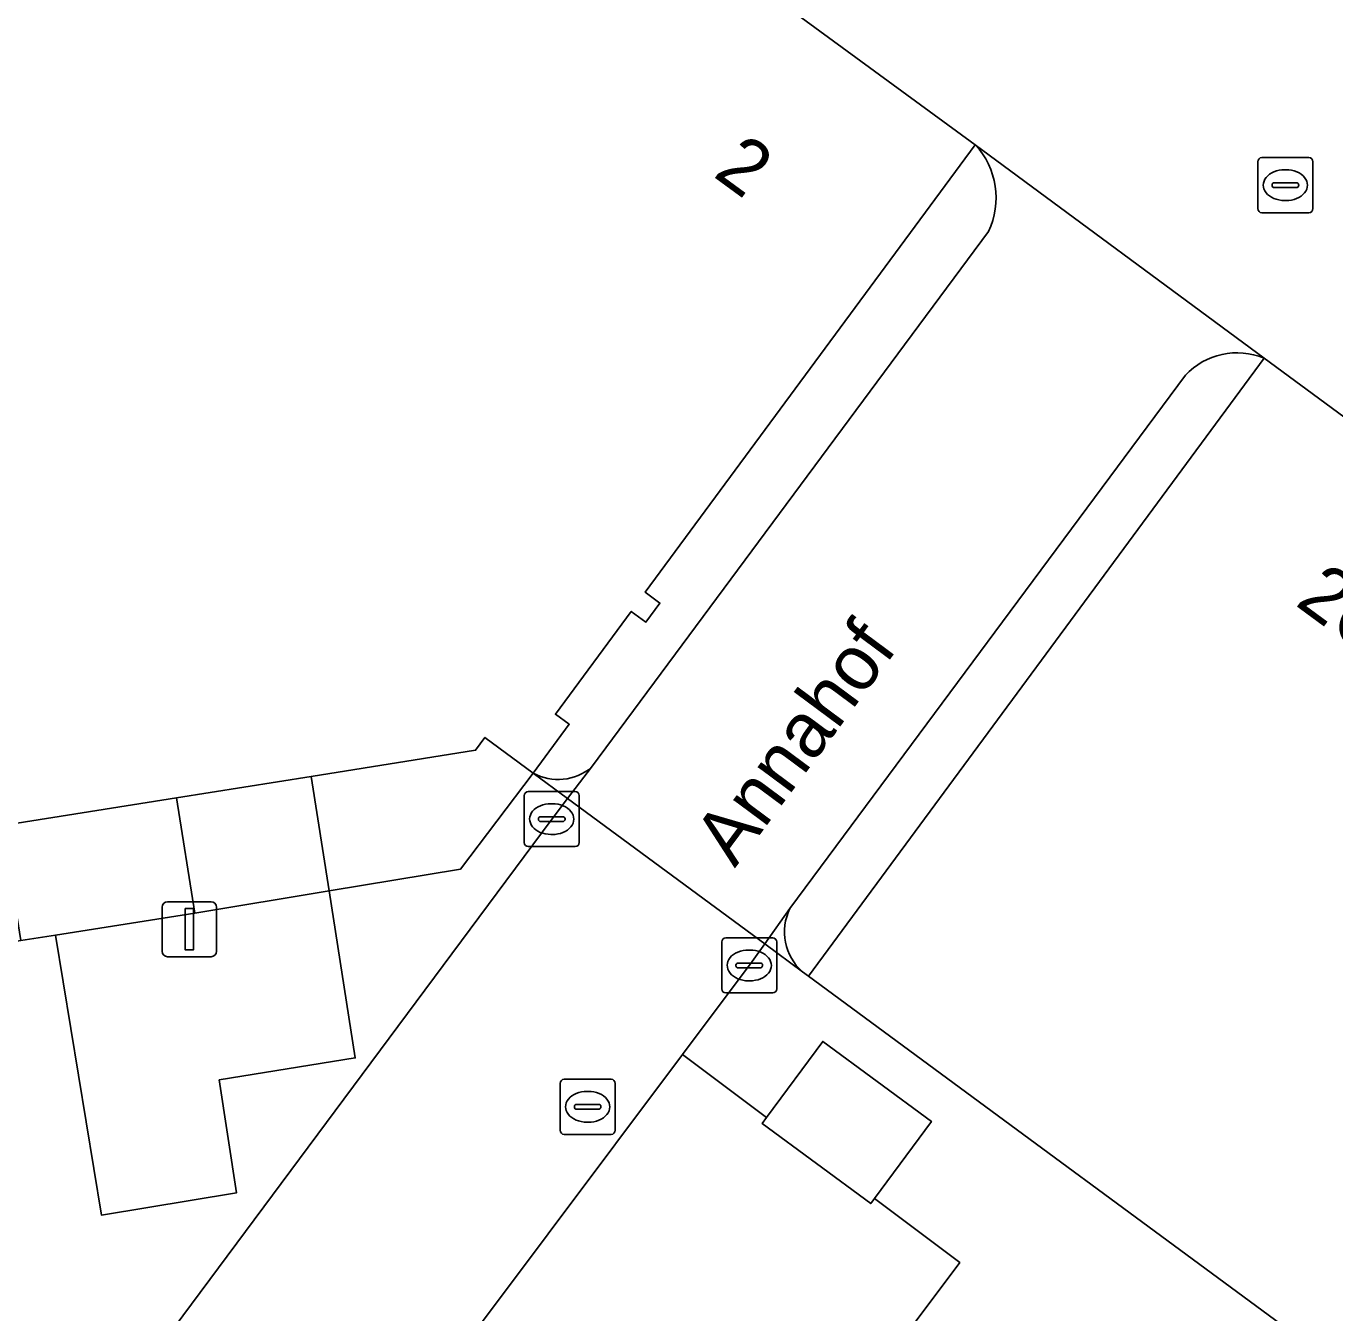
# Model space of a CAD drawing. Extents: x 161087 to 161926, y 382572 to 383873.
# Drawn here: x 161364.75 to 161388.52, y 383501.82 to 383525.19 of the extents above; entities that cross this region are included whole.
import ezdxf

# ---------------------------------------------------------------- set-up
doc = ezdxf.new("R2010")
doc.units = 0
for name, color, linetype in [('IMGEO_Kolk', 7, 'Continuous'), ('IMGEO_Lage_trafo', 7, 'Continuous'), ('IMGEO_Lichtmast', 7, 'Continuous'), ('IMGEO_Openbare_ruimte_label', 7, 'Continuous'), ('IMGEO_Pand', 7, 'Continuous'), ('IMGEO_Pand_nummerreeks', 7, 'Continuous'), ('IMGEO_Pand_overbouw', 7, 'Continuous'), ('IMGEO_Parkeervlak_open', 7, 'Continuous'), ('IMGEO_Rijbaan_lokaal_open', 7, 'Continuous'), ('IMGEO_Rioolput', 7, 'Continuous'), ('IMGEO_Voetpad_gesloten', 7, 'Continuous'), ('IMGEO_Voetpad_open', 7, 'Continuous')]:
    doc.layers.add(name, color=color, linetype=linetype)

msp = doc.modelspace()

# ---------------------------------------------------------------- linework, layer by layer
at = {"layer": 'IMGEO_Kolk'}
for p, q in [((161373.792, 383510.366), (161373.792, 383511.218)), ((161373.867, 383511.292), (161374.719, 383511.292)), ((161374.793, 383511.218), (161374.793, 383510.366)), ((161374.28, 383511.072), (161374.305, 383511.072)), ((161374.051, 383510.786), (161374.051, 383510.798)), ((161374.489, 383510.749), (161374.091, 383510.749)), ((161374.094, 383510.835), (161374.492, 383510.835)), ((161374.535, 383510.798), (161374.535, 383510.786)), ((161374.303, 383510.512), (161374.278, 383510.512)), ((161374.719, 383510.292), (161373.867, 383510.292)), ((161377.455, 383508.634), (161378.307, 383508.634)), ((161377.38, 383507.708), (161377.38, 383508.56)), ((161377.868, 383508.414), (161377.893, 383508.414)), ((161378.381, 383508.56), (161378.381, 383507.708)), ((161377.639, 383508.128), (161377.639, 383508.14)), ((161377.682, 383508.177), (161378.08, 383508.177)), ((161378.123, 383508.14), (161378.123, 383508.128)), ((161378.077, 383508.091), (161377.679, 383508.091)), ((161377.891, 383507.854), (161377.866, 383507.854)), ((161378.307, 383507.634), (161377.455, 383507.634))]:
    msp.add_line(p, q, dxfattribs=at)
for points in [[(161373.792, 383510.366), (161373.792, 383511.218)], [(161373.867, 383511.292), (161374.719, 383511.292)], [(161374.793, 383511.218), (161374.793, 383510.366)], [(161374.719, 383510.292), (161373.867, 383510.292)], [(161377.455, 383508.634), (161378.307, 383508.634)], [(161377.38, 383507.708), (161377.38, 383508.56)], [(161378.381, 383508.56), (161378.381, 383507.708)], [(161378.307, 383507.634), (161377.455, 383507.634)]]:
    msp.add_lwpolyline(points, dxfattribs=at)
for centre, radius, start, end in [((161373.869, 383511.216), 0.0765, 91.552, 178.448), ((161373.869, 383511.216), 0.0765, 91.552, 178.448), ((161374.717, 383511.216), 0.0765, 1.552, 88.448), ((161374.717, 383511.216), 0.0765, 1.552, 88.448), ((161374.091, 383510.795), 0.0403, 85.8775, 175.7526), ((161374.088, 383510.785), 0.0366, 178.938, 274.7102), ((161374.492, 383510.792), 0.043, 264.8664, 352.4533), ((161374.496, 383510.797), 0.0386, 1.7309, 96.639), ((161373.869, 383510.368), 0.0765, 181.552, 268.448), ((161373.869, 383510.368), 0.0765, 181.552, 268.448), ((161374.717, 383510.368), 0.0765, 271.552, 358.448), ((161374.717, 383510.368), 0.0765, 271.552, 358.448), ((161377.457, 383508.558), 0.0765, 91.552, 178.448), ((161377.457, 383508.558), 0.0765, 91.552, 178.448), ((161378.305, 383508.558), 0.0765, 1.552, 88.448), ((161378.305, 383508.558), 0.0765, 1.552, 88.448), ((161377.679, 383508.137), 0.0403, 85.8775, 175.7526), ((161377.676, 383508.127), 0.0366, 178.938, 274.7102), ((161378.08, 383508.134), 0.043, 264.8664, 352.4533), ((161378.084, 383508.139), 0.0386, 1.7309, 96.639), ((161377.457, 383507.71), 0.0765, 181.552, 268.448), ((161377.457, 383507.71), 0.0765, 181.552, 268.448), ((161378.305, 383507.71), 0.0765, 271.552, 358.448), ((161378.305, 383507.71), 0.0765, 271.552, 358.448)]:
    msp.add_arc(centre, radius, start, end, dxfattribs=at)
for centre, major_axis, ratio, start_param, end_param in [((161374.279, 383510.792), (-0.387, 0.002), 0.722429, 4.712389, 7.853982), ((161374.304, 383510.792), (-0.39, 0.002), 0.717154, 1.570796, 4.712389), ((161377.867, 383508.134), (-0.387, 0.002), 0.722429, 4.712389, 7.853982), ((161377.892, 383508.134), (-0.39, 0.002), 0.717154, 1.570796, 4.712389)]:
    msp.add_ellipse(centre, major_axis=major_axis, ratio=ratio, start_param=start_param, end_param=end_param, dxfattribs=at)
at = {"layer": 'IMGEO_Lage_trafo'}
msp.add_lwpolyline([(161379.217, 383506.754), (161378.196, 383505.369), (161378.116, 383505.261), (161380.089, 383503.807), (161380.156, 383503.898), (161381.189, 383505.301)], close=True, dxfattribs=at)
at = {"layer": 'IMGEO_Lichtmast'}
for p, q in [((161367.316, 383509.292), (161368.106, 383509.292)), ((161368.106, 383509.292), (161367.316, 383509.292)), ((161367.216, 383508.392), (161367.216, 383509.192)), ((161367.216, 383509.192), (161367.216, 383508.392)), ((161368.206, 383509.192), (161368.206, 383508.392)), ((161368.206, 383508.392), (161368.206, 383509.192)), ((161368.106, 383508.292), (161367.316, 383508.292)), ((161367.316, 383508.292), (161368.106, 383508.292))]:
    msp.add_line(p, q, dxfattribs=at)
msp.add_lwpolyline([(161367.636, 383509.167), (161367.786, 383509.167), (161367.786, 383508.417), (161367.636, 383508.417), (161367.636, 383509.167)], dxfattribs=at)
for centre, start, end in [((161367.316, 383509.192), 90, 180), ((161367.316, 383509.192), 90, 180), ((161368.106, 383509.192), 0, 90), ((161368.106, 383509.192), 360, 90), ((161367.316, 383508.392), 180, 270), ((161367.316, 383508.392), 180, 270), ((161368.106, 383508.392), 270, 0), ((161368.106, 383508.392), 270, 0)]:
    msp.add_arc(centre, 0.1, start, end, dxfattribs=at)
at = {"layer": 'IMGEO_Pand'}
msp.add_lwpolyline([(161364.317, 383510.677), (161367.478, 383511.179), (161369.924, 383511.568), (161372.909, 383512.042), (161373.081, 383512.275), (161373.957, 383511.628), (161374.611, 383512.514), (161374.361, 383512.697), (161375.737, 383514.565), (161376.003, 383514.37), (161376.258, 383514.716), (161375.992, 383514.911), (161381.984, 383523.041), (161376.746, 383526.878), (161376.115, 383527.34), (161374.723, 383528.36), (161358.018, 383540.596)], dxfattribs=at)
msp.add_lwpolyline([(161397.182, 383511.846), (161393.69, 383514.413), (161387.231, 383519.162), (161378.959, 383507.938), (161388.915, 383500.601)], close=True, dxfattribs=at)
at = {"layer": 'IMGEO_Pand_overbouw'}
msp.add_lwpolyline([(161387.231, 383519.162), (161381.984, 383523.041), (161375.992, 383514.911), (161376.258, 383514.716), (161376.003, 383514.37), (161375.737, 383514.565), (161374.361, 383512.697), (161374.611, 383512.514), (161373.957, 383511.628), (161374.582, 383511.167), (161378.161, 383508.527), (161378.848, 383508.02), (161378.959, 383507.938)], close=True, dxfattribs=at)
at = {"layer": 'IMGEO_Parkeervlak_open'}
msp.add_lwpolyline([(161366.116, 383503.598), (161368.565, 383504.001), (161368.255, 383506.056), (161370.724, 383506.455), (161370.249, 383509.49), (161367.811, 383509.086), (161365.282, 383508.684)], close=True, dxfattribs=at)
msp.add_lwpolyline([(161379.067, 383499.217), (161381.703, 383502.738), (161380.156, 383503.898), (161380.089, 383503.807), (161378.116, 383505.261), (161378.196, 383505.369), (161376.668, 383506.515), (161371.788, 383500), (161365.027, 383490.975)], dxfattribs=at)
at = {"layer": 'IMGEO_Rijbaan_lokaal_open'}
for points in [[(161387.231, 383519.162), (161381.984, 383523.041)], [(161382.226, 383521.463), (161375.015, 383511.732), (161374.582, 383511.167), (161378.161, 383508.527), (161378.62, 383509.167), (161385.803, 383518.853)], [(161365.027, 383490.975), (161371.788, 383500), (161376.668, 383506.515), (161377.936, 383508.207), (161378.161, 383508.527), (161374.582, 383511.167), (161374.281, 383510.774), (161366.28, 383500), (161365.015, 383498.296), (161361.591, 383493.742)]]:
    msp.add_lwpolyline(points, dxfattribs=at)
for centre, radius, start, end in [((161380.945, 383522.074), 1.419, 334.4881, 42.9497), ((161386.738, 383517.985), 1.276, 67.2881, 137.1315)]:
    msp.add_arc(centre, radius, start, end, dxfattribs=at)
at = {"layer": 'IMGEO_Rioolput'}
for p, q in [((161387.117, 383521.88), (161387.117, 383522.732)), ((161387.192, 383522.806), (161388.044, 383522.806)), ((161388.118, 383522.732), (161388.118, 383521.88)), ((161387.605, 383522.586), (161387.63, 383522.586)), ((161387.376, 383522.3), (161387.376, 383522.312)), ((161387.814, 383522.263), (161387.416, 383522.263)), ((161387.419, 383522.349), (161387.817, 383522.349)), ((161387.86, 383522.312), (161387.86, 383522.3)), ((161387.628, 383522.026), (161387.603, 383522.026)), ((161388.044, 383521.806), (161387.192, 383521.806)), ((161374.445, 383505.14), (161374.445, 383505.992)), ((161374.52, 383506.066), (161375.372, 383506.066)), ((161375.446, 383505.992), (161375.446, 383505.14)), ((161374.933, 383505.846), (161374.958, 383505.846)), ((161374.704, 383505.56), (161374.704, 383505.572)), ((161375.142, 383505.523), (161374.744, 383505.523)), ((161374.747, 383505.609), (161375.145, 383505.609)), ((161375.188, 383505.572), (161375.188, 383505.56)), ((161374.956, 383505.286), (161374.931, 383505.286)), ((161375.372, 383505.066), (161374.52, 383505.066))]:
    msp.add_line(p, q, dxfattribs=at)
for points in [[(161387.117, 383521.88), (161387.117, 383522.732)], [(161387.192, 383522.806), (161388.044, 383522.806)], [(161388.118, 383522.732), (161388.118, 383521.88)], [(161388.044, 383521.806), (161387.192, 383521.806)], [(161374.445, 383505.14), (161374.445, 383505.992)], [(161374.52, 383506.066), (161375.372, 383506.066)], [(161375.446, 383505.992), (161375.446, 383505.14)], [(161375.372, 383505.066), (161374.52, 383505.066)]]:
    msp.add_lwpolyline(points, dxfattribs=at)
for centre, radius, start, end in [((161387.194, 383522.73), 0.0765, 91.552, 178.448), ((161387.194, 383522.73), 0.0765, 91.552, 178.448), ((161388.042, 383522.73), 0.0765, 1.552, 88.448), ((161388.042, 383522.73), 0.0765, 1.552, 88.448), ((161387.416, 383522.309), 0.0403, 85.8775, 175.7526), ((161387.413, 383522.299), 0.0366, 178.938, 274.7102), ((161387.817, 383522.306), 0.043, 264.8664, 352.4533), ((161387.821, 383522.311), 0.0386, 1.7309, 96.639), ((161387.194, 383521.882), 0.0765, 181.552, 268.448), ((161387.194, 383521.882), 0.0765, 181.552, 268.448), ((161388.042, 383521.882), 0.0765, 271.552, 358.448), ((161388.042, 383521.882), 0.0765, 271.552, 358.448), ((161374.522, 383505.99), 0.0765, 91.552, 178.448), ((161374.522, 383505.99), 0.0765, 91.552, 178.448), ((161375.37, 383505.99), 0.0765, 1.552, 88.448), ((161375.37, 383505.99), 0.0765, 1.552, 88.448), ((161374.744, 383505.569), 0.0403, 85.8775, 175.7526), ((161374.741, 383505.559), 0.0366, 178.938, 274.7102), ((161375.145, 383505.566), 0.043, 264.8664, 352.4533), ((161375.149, 383505.571), 0.0386, 1.7309, 96.639), ((161374.522, 383505.142), 0.0765, 181.552, 268.448), ((161374.522, 383505.142), 0.0765, 181.552, 268.448), ((161375.37, 383505.142), 0.0765, 271.552, 358.448), ((161375.37, 383505.142), 0.0765, 271.552, 358.448)]:
    msp.add_arc(centre, radius, start, end, dxfattribs=at)
for centre, major_axis, ratio, start_param, end_param in [((161387.604, 383522.306), (-0.387, 0.002), 0.722429, 4.712389, 7.853982), ((161387.629, 383522.306), (-0.39, 0.002), 0.717154, 1.570796, 4.712389), ((161374.932, 383505.566), (-0.387, 0.002), 0.722429, 4.712389, 7.853982), ((161374.957, 383505.566), (-0.39, 0.002), 0.717154, 1.570796, 4.712389)]:
    msp.add_ellipse(centre, major_axis=major_axis, ratio=ratio, start_param=start_param, end_param=end_param, dxfattribs=at)
at = {"layer": 'IMGEO_Voetpad_gesloten'}
msp.add_lwpolyline([(161385.44, 383527.768), (161383.867, 383525.586), (161376.617, 383530.914), (161374.723, 383528.36), (161376.115, 383527.34), (161376.746, 383526.878), (161381.984, 383523.041), (161387.231, 383519.162), (161393.69, 383514.413), (161395.555, 383516.929), (161389.139, 383521.688), (161390.737, 383523.876), (161389.846, 383524.524)], close=True, dxfattribs=at)
at = {"layer": 'IMGEO_Voetpad_open'}
for points in [[(161381.984, 383523.041), (161375.992, 383514.911), (161376.258, 383514.716), (161376.003, 383514.37), (161375.737, 383514.565), (161374.361, 383512.697), (161374.611, 383512.514), (161373.957, 383511.628)], [(161375.015, 383511.732), (161382.226, 383521.463)], [(161378.848, 383508.02), (161378.959, 383507.938), (161387.231, 383519.162)], [(161385.803, 383518.853), (161378.62, 383509.167)], [(161373.957, 383511.628), (161374.582, 383511.167), (161375.015, 383511.732)], [(161366.28, 383500), (161374.281, 383510.774), (161374.582, 383511.167), (161373.957, 383511.628), (161372.637, 383509.885), (161370.249, 383509.49), (161370.724, 383506.455), (161368.255, 383506.056), (161368.565, 383504.001), (161366.116, 383503.598), (161365.282, 383508.684), (161364.65, 383508.584), (161362.724, 383508.278), (161362.47, 383508.238), (161363.273, 383503.218), (161358.313, 383502.451), (161357.464, 383507.442), (161355.1, 383507.066), (161354.767, 383509.159), (161350.32, 383508.45), (161352.459, 383500)], [(161378.62, 383509.167), (161378.161, 383508.527), (161378.848, 383508.02)], [(161383.117, 383494.931), (161388.3, 383500), (161388.915, 383500.601), (161378.959, 383507.938), (161378.848, 383508.02), (161378.161, 383508.527), (161377.936, 383508.207), (161376.668, 383506.515), (161378.196, 383505.369), (161379.217, 383506.754), (161381.189, 383505.301), (161380.156, 383503.898), (161381.703, 383502.738), (161379.067, 383499.217), (161369.739, 383486.759), (161368.101, 383484.588), (161364.101, 383487.591), (161364.259, 383486.995), (161365.159, 383484.238), (161367.091, 383478.394), (161368.367, 383474.564)]]:
    msp.add_lwpolyline(points, dxfattribs=at)
for points in [[(161373.957, 383511.628), (161373.081, 383512.275), (161372.909, 383512.042), (161369.924, 383511.568), (161370.249, 383509.49), (161372.637, 383509.885)], [(161370.249, 383509.49), (161369.924, 383511.568), (161367.478, 383511.179), (161367.811, 383509.086)], [(161365.282, 383508.684), (161367.811, 383509.086), (161367.478, 383511.179), (161364.317, 383510.677), (161364.65, 383508.584)]]:
    msp.add_lwpolyline(points, close=True, dxfattribs=at)
for centre, radius, start, end in [((161380.945, 383522.074), 1.419, 334.4881, 42.9497), ((161386.738, 383517.985), 1.276, 67.2881, 137.1315), ((161374.411, 383512.446), 0.935, 240.9719, 310.2562), ((161374.411, 383512.446), 0.935, 240.9719, 310.2562), ((161379.47, 383508.74), 0.951, 153.3153, 229.17), ((161379.47, 383508.74), 0.951, 153.3153, 229.17)]:
    msp.add_arc(centre, radius, start, end, dxfattribs=at)

# ---------------------------------------------------------------- texts
at = {"layer": 'IMGEO_Openbare_ruimte_label'}
msp.add_text('Annahof', height=1, rotation=53.4166, dxfattribs=at).set_placement((161377.618, 383509.892))
at = {"layer": 'IMGEO_Pand_nummerreeks'}
for s, rotation, p in [('2', 323.7776, (161377.203, 383522.478)), ('2C-10R', 323.6745, (161387.775, 383514.691))]:
    msp.add_text(s, height=1, rotation=rotation, dxfattribs=at).set_placement(p)

doc.saveas('drawing.dxf')
